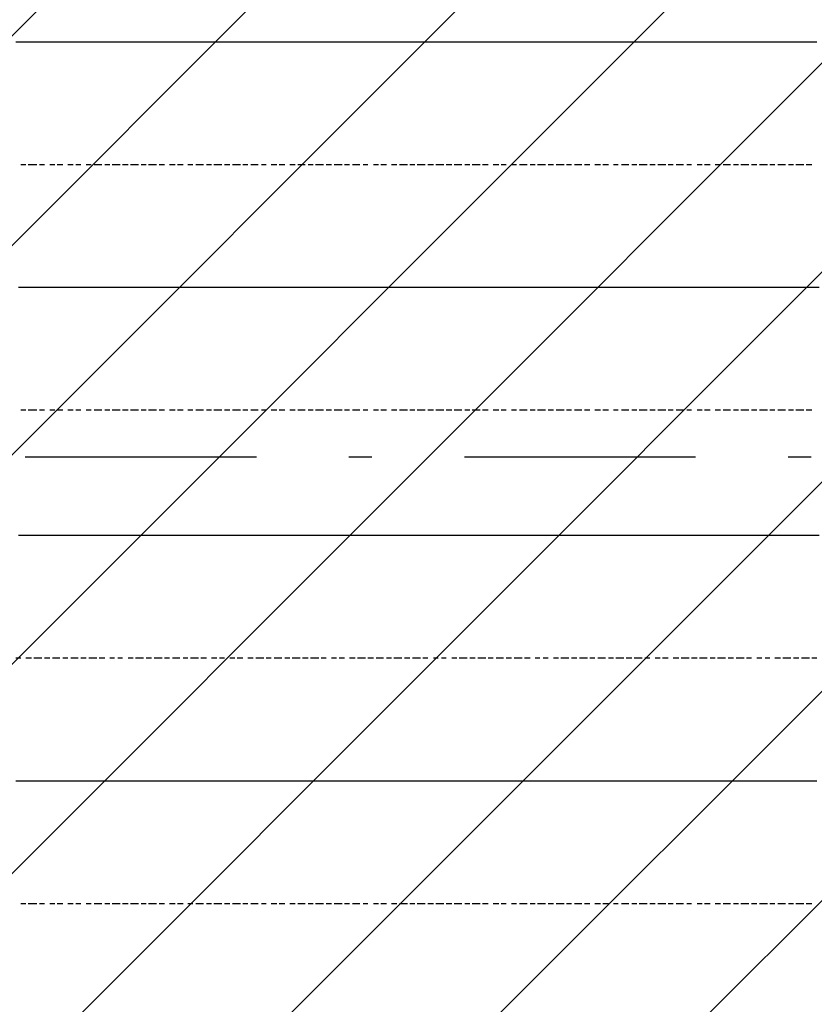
# Model space of a CAD drawing. Extents: x 997 to 109698, y 921 to 94021.
# Tile 562 of 656: x 14415 to 15704, y 55844 to 57440. Entities that reach past the tile are written whole.
import ezdxf

# ---------------------------------------------------------------- set-up
doc = ezdxf.new("R2010")
doc.units = 0
doc.header["$MEASUREMENT"] = 0
doc.layers.add('12', color=7, linetype='CONTINUOUS')
doc.layers.add('28', color=7, linetype='CONTINUOUS')

msp = doc.modelspace()

# ---------------------------------------------------------------- linework, layer by layer
at = {"layer": '12', "color": 5}
for p, q in [((14416.630503, 57403.563401), (14408.630503, 57403.563401)), ((14424.630503, 57403.563401), (14416.630503, 57403.563401)), ((14437.630503, 57403.563401), (14424.630503, 57403.563401)), ((14446.630503, 57403.563401), (14437.630503, 57403.563401)), ((14454.630503, 57403.563401), (14446.630503, 57403.563401)), ((14467.630503, 57403.563401), (14454.630503, 57403.563401)), ((14475.630503, 57403.563401), (14467.630503, 57403.563401)), ((14484.630503, 57403.563401), (14475.630503, 57403.563401)), ((14497.630503, 57403.563401), (14484.630503, 57403.563401)), ((14505.630503, 57403.563401), (14497.630503, 57403.563401)), ((14513.630503, 57403.563401), (14505.630503, 57403.563401)), ((14526.630503, 57403.563401), (14513.630503, 57403.563401)), ((14535.630503, 57403.563401), (14526.630503, 57403.563401)), ((14547.630503, 57403.563401), (14535.630503, 57403.563401)), ((14556.630503, 57403.563401), (14547.630503, 57403.563401)), ((14564.630503, 57403.563401), (14556.630503, 57403.563401)), ((14577.630503, 57403.563401), (14564.630503, 57403.563401)), ((14586.630503, 57403.563401), (14577.630503, 57403.563401)), ((14594.630503, 57403.563401), (14586.630503, 57403.563401)), ((14607.630503, 57403.563401), (14594.630503, 57403.563401)), ((14615.630503, 57403.563401), (14607.630503, 57403.563401)), ((14623.630503, 57403.563401), (14615.630503, 57403.563401)), ((14636.630503, 57403.563401), (14623.630503, 57403.563401)), ((14645.630503, 57403.563401), (14636.630503, 57403.563401)), ((14657.630503, 57403.563401), (14645.630503, 57403.563401)), ((14666.630503, 57403.563401), (14657.630503, 57403.563401)), ((14674.630503, 57403.563401), (14666.630503, 57403.563401)), ((14687.630503, 57403.563401), (14674.630503, 57403.563401)), ((14695.630503, 57403.563401), (14687.630503, 57403.563401)), ((14704.630503, 57403.563401), (14695.630503, 57403.563401)), ((14717.630503, 57403.563401), (14704.630503, 57403.563401)), ((14725.630503, 57403.563401), (14717.630503, 57403.563401)), ((14734.630503, 57403.563401), (14725.630503, 57403.563401)), ((14746.630503, 57403.563401), (14734.630503, 57403.563401)), ((14755.630503, 57403.563401), (14746.630503, 57403.563401)), ((14767.630503, 57403.563401), (14755.630503, 57403.563401)), ((14776.630503, 57403.563401), (14767.630503, 57403.563401)), ((14784.630503, 57403.563401), (14776.630503, 57403.563401)), ((14797.630503, 57403.563401), (14784.630503, 57403.563401)), ((14806.630503, 57403.563401), (14797.630503, 57403.563401)), ((14814.630503, 57403.563401), (14806.630503, 57403.563401)), ((14827.630503, 57403.563401), (14814.630503, 57403.563401)), ((14835.630503, 57403.563401), (14827.630503, 57403.563401)), ((14844.630503, 57403.563401), (14835.630503, 57403.563401)), ((14856.630503, 57403.563401), (14844.630503, 57403.563401)), ((14865.630503, 57403.563401), (14856.630503, 57403.563401)), ((14877.630503, 57403.563401), (14865.630503, 57403.563401)), ((14886.630503, 57403.563401), (14877.630503, 57403.563401)), ((14894.630503, 57403.563401), (14886.630503, 57403.563401)), ((14907.630503, 57403.563401), (14894.630503, 57403.563401)), ((14916.630503, 57403.563401), (14907.630503, 57403.563401)), ((14924.630503, 57403.563401), (14916.630503, 57403.563401)), ((14937.630503, 57403.563401), (14924.630503, 57403.563401)), ((14945.630503, 57403.563401), (14937.630503, 57403.563401)), ((14954.630503, 57403.563401), (14945.630503, 57403.563401)), ((14966.630503, 57403.563401), (14954.630503, 57403.563401)), ((14975.630503, 57403.563401), (14966.630503, 57403.563401)), ((14988.630503, 57403.563401), (14975.630503, 57403.563401)), ((14996.630503, 57403.563401), (14988.630503, 57403.563401)), ((15004.630503, 57403.563401), (14996.630503, 57403.563401)), ((15017.630503, 57403.563401), (15004.630503, 57403.563401)), ((15026.630503, 57403.563401), (15017.630503, 57403.563401)), ((15034.630503, 57403.563401), (15026.630503, 57403.563401)), ((15047.630503, 57403.563401), (15034.630503, 57403.563401)), ((15055.630503, 57403.563401), (15047.630503, 57403.563401)), ((15064.630503, 57403.563401), (15055.630503, 57403.563401)), ((15076.630503, 57403.563401), (15064.630503, 57403.563401)), ((15085.630503, 57403.563401), (15076.630503, 57403.563401)), ((15093.630503, 57403.563401), (15085.630503, 57403.563401)), ((15106.630503, 57403.563401), (15093.630503, 57403.563401)), ((15115.630503, 57403.563401), (15106.630503, 57403.563401)), ((15127.630503, 57403.563401), (15115.630503, 57403.563401)), ((15136.630503, 57403.563401), (15127.630503, 57403.563401)), ((15144.630503, 57403.563401), (15136.630503, 57403.563401)), ((15157.630503, 57403.563401), (15144.630503, 57403.563401)), ((15165.630503, 57403.563401), (15157.630503, 57403.563401)), ((15174.630503, 57403.563401), (15165.630503, 57403.563401)), ((15187.630503, 57403.563401), (15174.630503, 57403.563401)), ((15195.630503, 57403.563401), (15187.630503, 57403.563401)), ((15203.630503, 57403.563401), (15195.630503, 57403.563401)), ((15216.630503, 57403.563401), (15203.630503, 57403.563401)), ((15225.630503, 57403.563401), (15216.630503, 57403.563401)), ((15237.630503, 57403.563401), (15225.630503, 57403.563401)), ((15246.630503, 57403.563401), (15237.630503, 57403.563401)), ((15254.630503, 57403.563401), (15246.630503, 57403.563401)), ((15267.630503, 57403.563401), (15254.630503, 57403.563401)), ((15275.630503, 57403.563401), (15267.630503, 57403.563401)), ((15284.630503, 57403.563401), (15275.630503, 57403.563401)), ((15297.630503, 57403.563401), (15284.630503, 57403.563401)), ((15305.630503, 57403.563401), (15297.630503, 57403.563401)), ((15314.630503, 57403.563401), (15305.630503, 57403.563401)), ((15326.630503, 57403.563401), (15314.630503, 57403.563401)), ((15335.630503, 57403.563401), (15326.630503, 57403.563401)), ((15347.630503, 57403.563401), (15335.630503, 57403.563401)), ((15356.630503, 57403.563401), (15347.630503, 57403.563401)), ((15364.630503, 57403.563401), (15356.630503, 57403.563401)), ((15377.630503, 57403.563401), (15364.630503, 57403.563401)), ((15385.630503, 57403.563401), (15377.630503, 57403.563401)), ((15394.630503, 57403.563401), (15385.630503, 57403.563401)), ((15407.630503, 57403.563401), (15394.630503, 57403.563401)), ((15415.630503, 57403.563401), (15407.630503, 57403.563401)), ((15424.630503, 57403.563401), (15415.630503, 57403.563401)), ((15436.630503, 57403.563401), (15424.630503, 57403.563401)), ((15445.630503, 57403.563401), (15436.630503, 57403.563401)), ((15457.630503, 57403.563401), (15445.630503, 57403.563401)), ((15466.630503, 57403.563401), (15457.630503, 57403.563401)), ((15474.630503, 57403.563401), (15466.630503, 57403.563401)), ((15487.630503, 57403.563401), (15474.630503, 57403.563401)), ((15496.630503, 57403.563401), (15487.630503, 57403.563401)), ((15504.630503, 57403.563401), (15496.630503, 57403.563401)), ((15517.630503, 57403.563401), (15504.630503, 57403.563401)), ((15525.630503, 57403.563401), (15517.630503, 57403.563401)), ((15534.630503, 57403.563401), (15525.630503, 57403.563401)), ((15546.630503, 57403.563401), (15534.630503, 57403.563401)), ((15555.630503, 57403.563401), (15546.630503, 57403.563401)), ((15567.630503, 57403.563401), (15555.630503, 57403.563401)), ((15576.630503, 57403.563401), (15567.630503, 57403.563401)), ((15584.630503, 57403.563401), (15576.630503, 57403.563401)), ((15597.630503, 57403.563401), (15584.630503, 57403.563401)), ((15606.630503, 57403.563401), (15597.630503, 57403.563401)), ((15614.630503, 57403.563401), (15606.630503, 57403.563401)), ((15627.630503, 57403.563401), (15614.630503, 57403.563401)), ((15635.630503, 57403.563401), (15627.630503, 57403.563401)), ((15644.630503, 57403.563401), (15635.630503, 57403.563401)), ((15656.630503, 57403.563401), (15644.630503, 57403.563401)), ((15665.630503, 57403.563401), (15656.630503, 57403.563401)), ((15673.630503, 57403.563401), (15665.630503, 57403.563401)), ((15686.630503, 57403.563401), (15673.630503, 57403.563401)), ((15695.630503, 57403.563401), (15686.630503, 57403.563401)), ((15707.630503, 57403.563401), (15695.630503, 57403.563401)), ((14420.630503, 57005.563401), (14412.630503, 57005.563401)), ((14428.630503, 57005.563401), (14420.630503, 57005.563401)), ((14442.630503, 57005.563401), (14428.630503, 57005.563401)), ((14450.630503, 57005.563401), (14442.630503, 57005.563401)), ((14463.630503, 57005.563401), (14450.630503, 57005.563401)), ((14471.630503, 57005.563401), (14463.630503, 57005.563401)), ((14479.630503, 57005.563401), (14471.630503, 57005.563401)), ((14492.630503, 57005.563401), (14479.630503, 57005.563401)), ((14501.630503, 57005.563401), (14492.630503, 57005.563401)), ((14509.630503, 57005.563401), (14501.630503, 57005.563401)), ((14522.630503, 57005.563401), (14509.630503, 57005.563401)), ((14530.630503, 57005.563401), (14522.630503, 57005.563401)), ((14539.630503, 57005.563401), (14530.630503, 57005.563401)), ((14552.630503, 57005.563401), (14539.630503, 57005.563401)), ((14560.630503, 57005.563401), (14552.630503, 57005.563401)), ((14568.630503, 57005.563401), (14560.630503, 57005.563401)), ((14581.630503, 57005.563401), (14568.630503, 57005.563401)), ((14590.630503, 57005.563401), (14581.630503, 57005.563401)), ((14602.630503, 57005.563401), (14590.630503, 57005.563401)), ((14611.630503, 57005.563401), (14602.630503, 57005.563401)), ((14619.630503, 57005.563401), (14611.630503, 57005.563401)), ((14632.630503, 57005.563401), (14619.630503, 57005.563401)), ((14640.630503, 57005.563401), (14632.630503, 57005.563401)), ((14649.630503, 57005.563401), (14640.630503, 57005.563401)), ((14662.630503, 57005.563401), (14649.630503, 57005.563401)), ((14670.630503, 57005.563401), (14662.630503, 57005.563401)), ((14679.630503, 57005.563401), (14670.630503, 57005.563401)), ((14691.630503, 57005.563401), (14679.630503, 57005.563401)), ((14700.630503, 57005.563401), (14691.630503, 57005.563401)), ((14712.630503, 57005.563401), (14700.630503, 57005.563401)), ((14721.630503, 57005.563401), (14712.630503, 57005.563401)), ((14729.630503, 57005.563401), (14721.630503, 57005.563401)), ((14742.630503, 57005.563401), (14729.630503, 57005.563401)), ((14750.630503, 57005.563401), (14742.630503, 57005.563401)), ((14759.630503, 57005.563401), (14750.630503, 57005.563401)), ((14772.630503, 57005.563401), (14759.630503, 57005.563401)), ((14780.630503, 57005.563401), (14772.630503, 57005.563401)), ((14789.630503, 57005.563401), (14780.630503, 57005.563401)), ((14801.630503, 57005.563401), (14789.630503, 57005.563401)), ((14810.630503, 57005.563401), (14801.630503, 57005.563401)), ((14822.630503, 57005.563401), (14810.630503, 57005.563401)), ((14831.630503, 57005.563401), (14822.630503, 57005.563401)), ((14839.630503, 57005.563401), (14831.630503, 57005.563401)), ((14852.630503, 57005.563401), (14839.630503, 57005.563401)), ((14861.630503, 57005.563401), (14852.630503, 57005.563401)), ((14869.630503, 57005.563401), (14861.630503, 57005.563401)), ((14882.630503, 57005.563401), (14869.630503, 57005.563401)), ((14890.630503, 57005.563401), (14882.630503, 57005.563401)), ((14899.630503, 57005.563401), (14890.630503, 57005.563401)), ((14911.630503, 57005.563401), (14899.630503, 57005.563401)), ((14920.630503, 57005.563401), (14911.630503, 57005.563401)), ((14932.630503, 57005.563401), (14920.630503, 57005.563401)), ((14941.630503, 57005.563401), (14932.630503, 57005.563401)), ((14949.630503, 57005.563401), (14941.630503, 57005.563401)), ((14962.630503, 57005.563401), (14949.630503, 57005.563401)), ((14971.630503, 57005.563401), (14962.630503, 57005.563401)), ((14979.630503, 57005.563401), (14971.630503, 57005.563401)), ((14992.630503, 57005.563401), (14979.630503, 57005.563401)), ((15000.630503, 57005.563401), (14992.630503, 57005.563401)), ((15009.630503, 57005.563401), (15000.630503, 57005.563401)), ((15021.630503, 57005.563401), (15009.630503, 57005.563401)), ((15030.630503, 57005.563401), (15021.630503, 57005.563401)), ((15043.630503, 57005.563401), (15030.630503, 57005.563401)), ((15051.630503, 57005.563401), (15043.630503, 57005.563401)), ((15059.630503, 57005.563401), (15051.630503, 57005.563401)), ((15072.630503, 57005.563401), (15059.630503, 57005.563401)), ((15081.630503, 57005.563401), (15072.630503, 57005.563401)), ((15089.630503, 57005.563401), (15081.630503, 57005.563401)), ((15102.630503, 57005.563401), (15089.630503, 57005.563401)), ((15110.630503, 57005.563401), (15102.630503, 57005.563401)), ((15119.630503, 57005.563401), (15110.630503, 57005.563401)), ((15131.630503, 57005.563401), (15119.630503, 57005.563401)), ((15140.630503, 57005.563401), (15131.630503, 57005.563401)), ((15148.630503, 57005.563401), (15140.630503, 57005.563401)), ((15161.630503, 57005.563401), (15148.630503, 57005.563401)), ((15170.630503, 57005.563401), (15161.630503, 57005.563401)), ((15182.630503, 57005.563401), (15170.630503, 57005.563401)), ((15191.630503, 57005.563401), (15182.630503, 57005.563401)), ((15199.630503, 57005.563401), (15191.630503, 57005.563401)), ((15212.630503, 57005.563401), (15199.630503, 57005.563401)), ((15220.630503, 57005.563401), (15212.630503, 57005.563401)), ((15229.630503, 57005.563401), (15220.630503, 57005.563401)), ((15242.630503, 57005.563401), (15229.630503, 57005.563401)), ((15250.630503, 57005.563401), (15242.630503, 57005.563401)), ((15258.630503, 57005.563401), (15250.630503, 57005.563401)), ((15271.630503, 57005.563401), (15258.630503, 57005.563401)), ((15280.630503, 57005.563401), (15271.630503, 57005.563401)), ((15292.630503, 57005.563401), (15280.630503, 57005.563401)), ((15301.630503, 57005.563401), (15292.630503, 57005.563401)), ((15309.630503, 57005.563401), (15301.630503, 57005.563401)), ((15322.630503, 57005.563401), (15309.630503, 57005.563401)), ((15330.630503, 57005.563401), (15322.630503, 57005.563401)), ((15339.630503, 57005.563401), (15330.630503, 57005.563401)), ((15352.630503, 57005.563401), (15339.630503, 57005.563401)), ((15360.630503, 57005.563401), (15352.630503, 57005.563401)), ((15369.630503, 57005.563401), (15360.630503, 57005.563401)), ((15381.630503, 57005.563401), (15369.630503, 57005.563401)), ((15390.630503, 57005.563401), (15381.630503, 57005.563401)), ((15402.630503, 57005.563401), (15390.630503, 57005.563401)), ((15411.630503, 57005.563401), (15402.630503, 57005.563401)), ((15419.630503, 57005.563401), (15411.630503, 57005.563401)), ((15432.630503, 57005.563401), (15419.630503, 57005.563401)), ((15440.630503, 57005.563401), (15432.630503, 57005.563401)), ((15449.630503, 57005.563401), (15440.630503, 57005.563401)), ((15462.630503, 57005.563401), (15449.630503, 57005.563401)), ((15470.630503, 57005.563401), (15462.630503, 57005.563401)), ((15479.630503, 57005.563401), (15470.630503, 57005.563401)), ((15491.630503, 57005.563401), (15479.630503, 57005.563401)), ((15500.630503, 57005.563401), (15491.630503, 57005.563401)), ((15513.630503, 57005.563401), (15500.630503, 57005.563401)), ((15521.630503, 57005.563401), (15513.630503, 57005.563401)), ((15529.630503, 57005.563401), (15521.630503, 57005.563401)), ((15542.630503, 57005.563401), (15529.630503, 57005.563401)), ((15551.630503, 57005.563401), (15542.630503, 57005.563401)), ((15559.630503, 57005.563401), (15551.630503, 57005.563401)), ((15572.630503, 57005.563401), (15559.630503, 57005.563401)), ((15580.630503, 57005.563401), (15572.630503, 57005.563401)), ((15589.630503, 57005.563401), (15580.630503, 57005.563401)), ((15601.630503, 57005.563401), (15589.630503, 57005.563401)), ((15610.630503, 57005.563401), (15601.630503, 57005.563401)), ((15623.630503, 57005.563401), (15610.630503, 57005.563401)), ((15631.630503, 57005.563401), (15623.630503, 57005.563401)), ((15639.630503, 57005.563401), (15631.630503, 57005.563401)), ((15652.630503, 57005.563401), (15639.630503, 57005.563401)), ((15661.630503, 57005.563401), (15652.630503, 57005.563401)), ((15669.630503, 57005.563401), (15661.630503, 57005.563401)), ((15682.630503, 57005.563401), (15669.630503, 57005.563401)), ((15690.630503, 57005.563401), (15682.630503, 57005.563401)), ((15699.630503, 57005.563401), (15690.630503, 57005.563401)), ((15711.630503, 57005.563401), (15699.630503, 57005.563401)), ((14420.630503, 56603.563401), (14412.630503, 56603.563401)), ((14428.630503, 56603.563401), (14420.630503, 56603.563401)), ((14442.630503, 56603.563401), (14428.630503, 56603.563401)), ((14450.630503, 56603.563401), (14442.630503, 56603.563401)), ((14463.630503, 56603.563401), (14450.630503, 56603.563401)), ((14471.630503, 56603.563401), (14463.630503, 56603.563401)), ((14479.630503, 56603.563401), (14471.630503, 56603.563401)), ((14492.630503, 56603.563401), (14479.630503, 56603.563401)), ((14501.630503, 56603.563401), (14492.630503, 56603.563401)), ((14509.630503, 56603.563401), (14501.630503, 56603.563401)), ((14522.630503, 56603.563401), (14509.630503, 56603.563401)), ((14530.630503, 56603.563401), (14522.630503, 56603.563401)), ((14539.630503, 56603.563401), (14530.630503, 56603.563401)), ((14552.630503, 56603.563401), (14539.630503, 56603.563401)), ((14560.630503, 56603.563401), (14552.630503, 56603.563401)), ((14568.630503, 56603.563401), (14560.630503, 56603.563401)), ((14581.630503, 56603.563401), (14568.630503, 56603.563401)), ((14590.630503, 56603.563401), (14581.630503, 56603.563401)), ((14602.630503, 56603.563401), (14590.630503, 56603.563401)), ((14611.630503, 56603.563401), (14602.630503, 56603.563401)), ((14619.630503, 56603.563401), (14611.630503, 56603.563401)), ((14632.630503, 56603.563401), (14619.630503, 56603.563401)), ((14640.630503, 56603.563401), (14632.630503, 56603.563401)), ((14649.630503, 56603.563401), (14640.630503, 56603.563401)), ((14662.630503, 56603.563401), (14649.630503, 56603.563401)), ((14670.630503, 56603.563401), (14662.630503, 56603.563401)), ((14679.630503, 56603.563401), (14670.630503, 56603.563401)), ((14691.630503, 56603.563401), (14679.630503, 56603.563401)), ((14700.630503, 56603.563401), (14691.630503, 56603.563401)), ((14712.630503, 56603.563401), (14700.630503, 56603.563401)), ((14721.630503, 56603.563401), (14712.630503, 56603.563401)), ((14729.630503, 56603.563401), (14721.630503, 56603.563401)), ((14742.630503, 56603.563401), (14729.630503, 56603.563401)), ((14750.630503, 56603.563401), (14742.630503, 56603.563401)), ((14759.630503, 56603.563401), (14750.630503, 56603.563401)), ((14772.630503, 56603.563401), (14759.630503, 56603.563401)), ((14780.630503, 56603.563401), (14772.630503, 56603.563401)), ((14789.630503, 56603.563401), (14780.630503, 56603.563401)), ((14801.630503, 56603.563401), (14789.630503, 56603.563401)), ((14810.630503, 56603.563401), (14801.630503, 56603.563401)), ((14822.630503, 56603.563401), (14810.630503, 56603.563401)), ((14831.630503, 56603.563401), (14822.630503, 56603.563401)), ((14839.630503, 56603.563401), (14831.630503, 56603.563401)), ((14852.630503, 56603.563401), (14839.630503, 56603.563401)), ((14861.630503, 56603.563401), (14852.630503, 56603.563401)), ((14869.630503, 56603.563401), (14861.630503, 56603.563401)), ((14882.630503, 56603.563401), (14869.630503, 56603.563401)), ((14890.630503, 56603.563401), (14882.630503, 56603.563401)), ((14899.630503, 56603.563401), (14890.630503, 56603.563401)), ((14911.630503, 56603.563401), (14899.630503, 56603.563401)), ((14920.630503, 56603.563401), (14911.630503, 56603.563401)), ((14932.630503, 56603.563401), (14920.630503, 56603.563401)), ((14941.630503, 56603.563401), (14932.630503, 56603.563401)), ((14949.630503, 56603.563401), (14941.630503, 56603.563401)), ((14962.630503, 56603.563401), (14949.630503, 56603.563401)), ((14971.630503, 56603.563401), (14962.630503, 56603.563401)), ((14979.630503, 56603.563401), (14971.630503, 56603.563401)), ((14992.630503, 56603.563401), (14979.630503, 56603.563401)), ((15000.630503, 56603.563401), (14992.630503, 56603.563401)), ((15009.630503, 56603.563401), (15000.630503, 56603.563401)), ((15021.630503, 56603.563401), (15009.630503, 56603.563401)), ((15030.630503, 56603.563401), (15021.630503, 56603.563401)), ((15043.630503, 56603.563401), (15030.630503, 56603.563401)), ((15051.630503, 56603.563401), (15043.630503, 56603.563401)), ((15059.630503, 56603.563401), (15051.630503, 56603.563401)), ((15072.630503, 56603.563401), (15059.630503, 56603.563401)), ((15081.630503, 56603.563401), (15072.630503, 56603.563401)), ((15089.630503, 56603.563401), (15081.630503, 56603.563401)), ((15102.630503, 56603.563401), (15089.630503, 56603.563401)), ((15110.630503, 56603.563401), (15102.630503, 56603.563401)), ((15119.630503, 56603.563401), (15110.630503, 56603.563401)), ((15131.630503, 56603.563401), (15119.630503, 56603.563401)), ((15140.630503, 56603.563401), (15131.630503, 56603.563401)), ((15148.630503, 56603.563401), (15140.630503, 56603.563401)), ((15161.630503, 56603.563401), (15148.630503, 56603.563401)), ((15170.630503, 56603.563401), (15161.630503, 56603.563401)), ((15182.630503, 56603.563401), (15170.630503, 56603.563401)), ((15191.630503, 56603.563401), (15182.630503, 56603.563401)), ((15199.630503, 56603.563401), (15191.630503, 56603.563401)), ((15212.630503, 56603.563401), (15199.630503, 56603.563401)), ((15220.630503, 56603.563401), (15212.630503, 56603.563401)), ((15229.630503, 56603.563401), (15220.630503, 56603.563401)), ((15242.630503, 56603.563401), (15229.630503, 56603.563401)), ((15250.630503, 56603.563401), (15242.630503, 56603.563401)), ((15258.630503, 56603.563401), (15250.630503, 56603.563401)), ((15271.630503, 56603.563401), (15258.630503, 56603.563401)), ((15280.630503, 56603.563401), (15271.630503, 56603.563401)), ((15292.630503, 56603.563401), (15280.630503, 56603.563401)), ((15301.630503, 56603.563401), (15292.630503, 56603.563401)), ((15309.630503, 56603.563401), (15301.630503, 56603.563401)), ((15322.630503, 56603.563401), (15309.630503, 56603.563401)), ((15330.630503, 56603.563401), (15322.630503, 56603.563401)), ((15339.630503, 56603.563401), (15330.630503, 56603.563401)), ((15352.630503, 56603.563401), (15339.630503, 56603.563401)), ((15360.630503, 56603.563401), (15352.630503, 56603.563401)), ((15369.630503, 56603.563401), (15360.630503, 56603.563401)), ((15381.630503, 56603.563401), (15369.630503, 56603.563401)), ((15390.630503, 56603.563401), (15381.630503, 56603.563401)), ((15402.630503, 56603.563401), (15390.630503, 56603.563401)), ((15411.630503, 56603.563401), (15402.630503, 56603.563401)), ((15419.630503, 56603.563401), (15411.630503, 56603.563401)), ((15432.630503, 56603.563401), (15419.630503, 56603.563401)), ((15440.630503, 56603.563401), (15432.630503, 56603.563401)), ((15449.630503, 56603.563401), (15440.630503, 56603.563401)), ((15462.630503, 56603.563401), (15449.630503, 56603.563401)), ((15470.630503, 56603.563401), (15462.630503, 56603.563401)), ((15479.630503, 56603.563401), (15470.630503, 56603.563401)), ((15491.630503, 56603.563401), (15479.630503, 56603.563401)), ((15500.630503, 56603.563401), (15491.630503, 56603.563401)), ((15513.630503, 56603.563401), (15500.630503, 56603.563401)), ((15521.630503, 56603.563401), (15513.630503, 56603.563401)), ((15529.630503, 56603.563401), (15521.630503, 56603.563401)), ((15542.630503, 56603.563401), (15529.630503, 56603.563401)), ((15551.630503, 56603.563401), (15542.630503, 56603.563401)), ((15559.630503, 56603.563401), (15551.630503, 56603.563401)), ((15572.630503, 56603.563401), (15559.630503, 56603.563401)), ((15580.630503, 56603.563401), (15572.630503, 56603.563401)), ((15589.630503, 56603.563401), (15580.630503, 56603.563401)), ((15601.630503, 56603.563401), (15589.630503, 56603.563401)), ((15610.630503, 56603.563401), (15601.630503, 56603.563401)), ((15623.630503, 56603.563401), (15610.630503, 56603.563401)), ((15631.630503, 56603.563401), (15623.630503, 56603.563401)), ((15639.630503, 56603.563401), (15631.630503, 56603.563401)), ((15652.630503, 56603.563401), (15639.630503, 56603.563401)), ((15661.630503, 56603.563401), (15652.630503, 56603.563401)), ((15669.630503, 56603.563401), (15661.630503, 56603.563401)), ((15682.630503, 56603.563401), (15669.630503, 56603.563401)), ((15690.630503, 56603.563401), (15682.630503, 56603.563401)), ((15699.630503, 56603.563401), (15690.630503, 56603.563401)), ((15711.630503, 56603.563401), (15699.630503, 56603.563401)), ((14416.630503, 56205.563401), (14408.630503, 56205.563401)), ((14424.630503, 56205.563401), (14416.630503, 56205.563401)), ((14437.630503, 56205.563401), (14424.630503, 56205.563401)), ((14446.630503, 56205.563401), (14437.630503, 56205.563401)), ((14454.630503, 56205.563401), (14446.630503, 56205.563401)), ((14467.630503, 56205.563401), (14454.630503, 56205.563401)), ((14475.630503, 56205.563401), (14467.630503, 56205.563401)), ((14484.630503, 56205.563401), (14475.630503, 56205.563401)), ((14497.630503, 56205.563401), (14484.630503, 56205.563401)), ((14505.630503, 56205.563401), (14497.630503, 56205.563401)), ((14513.630503, 56205.563401), (14505.630503, 56205.563401)), ((14526.630503, 56205.563401), (14513.630503, 56205.563401)), ((14535.630503, 56205.563401), (14526.630503, 56205.563401)), ((14547.630503, 56205.563401), (14535.630503, 56205.563401)), ((14556.630503, 56205.563401), (14547.630503, 56205.563401)), ((14564.630503, 56205.563401), (14556.630503, 56205.563401)), ((14577.630503, 56205.563401), (14564.630503, 56205.563401)), ((14586.630503, 56205.563401), (14577.630503, 56205.563401)), ((14594.630503, 56205.563401), (14586.630503, 56205.563401)), ((14607.630503, 56205.563401), (14594.630503, 56205.563401)), ((14615.630503, 56205.563401), (14607.630503, 56205.563401)), ((14623.630503, 56205.563401), (14615.630503, 56205.563401)), ((14636.630503, 56205.563401), (14623.630503, 56205.563401)), ((14645.630503, 56205.563401), (14636.630503, 56205.563401)), ((14657.630503, 56205.563401), (14645.630503, 56205.563401)), ((14666.630503, 56205.563401), (14657.630503, 56205.563401)), ((14674.630503, 56205.563401), (14666.630503, 56205.563401)), ((14687.630503, 56205.563401), (14674.630503, 56205.563401)), ((14695.630503, 56205.563401), (14687.630503, 56205.563401)), ((14704.630503, 56205.563401), (14695.630503, 56205.563401)), ((14717.630503, 56205.563401), (14704.630503, 56205.563401)), ((14725.630503, 56205.563401), (14717.630503, 56205.563401)), ((14734.630503, 56205.563401), (14725.630503, 56205.563401)), ((14746.630503, 56205.563401), (14734.630503, 56205.563401)), ((14755.630503, 56205.563401), (14746.630503, 56205.563401)), ((14767.630503, 56205.563401), (14755.630503, 56205.563401)), ((14776.630503, 56205.563401), (14767.630503, 56205.563401)), ((14784.630503, 56205.563401), (14776.630503, 56205.563401)), ((14797.630503, 56205.563401), (14784.630503, 56205.563401)), ((14806.630503, 56205.563401), (14797.630503, 56205.563401)), ((14814.630503, 56205.563401), (14806.630503, 56205.563401)), ((14827.630503, 56205.563401), (14814.630503, 56205.563401)), ((14835.630503, 56205.563401), (14827.630503, 56205.563401)), ((14844.630503, 56205.563401), (14835.630503, 56205.563401)), ((14856.630503, 56205.563401), (14844.630503, 56205.563401)), ((14865.630503, 56205.563401), (14856.630503, 56205.563401)), ((14877.630503, 56205.563401), (14865.630503, 56205.563401)), ((14886.630503, 56205.563401), (14877.630503, 56205.563401)), ((14894.630503, 56205.563401), (14886.630503, 56205.563401)), ((14907.630503, 56205.563401), (14894.630503, 56205.563401)), ((14916.630503, 56205.563401), (14907.630503, 56205.563401)), ((14924.630503, 56205.563401), (14916.630503, 56205.563401)), ((14937.630503, 56205.563401), (14924.630503, 56205.563401)), ((14945.630503, 56205.563401), (14937.630503, 56205.563401)), ((14954.630503, 56205.563401), (14945.630503, 56205.563401)), ((14966.630503, 56205.563401), (14954.630503, 56205.563401)), ((14975.630503, 56205.563401), (14966.630503, 56205.563401)), ((14988.630503, 56205.563401), (14975.630503, 56205.563401)), ((14996.630503, 56205.563401), (14988.630503, 56205.563401)), ((15004.630503, 56205.563401), (14996.630503, 56205.563401)), ((15017.630503, 56205.563401), (15004.630503, 56205.563401)), ((15026.630503, 56205.563401), (15017.630503, 56205.563401)), ((15034.630503, 56205.563401), (15026.630503, 56205.563401)), ((15047.630503, 56205.563401), (15034.630503, 56205.563401)), ((15055.630503, 56205.563401), (15047.630503, 56205.563401)), ((15064.630503, 56205.563401), (15055.630503, 56205.563401)), ((15076.630503, 56205.563401), (15064.630503, 56205.563401)), ((15085.630503, 56205.563401), (15076.630503, 56205.563401)), ((15093.630503, 56205.563401), (15085.630503, 56205.563401)), ((15106.630503, 56205.563401), (15093.630503, 56205.563401)), ((15115.630503, 56205.563401), (15106.630503, 56205.563401)), ((15127.630503, 56205.563401), (15115.630503, 56205.563401)), ((15136.630503, 56205.563401), (15127.630503, 56205.563401)), ((15144.630503, 56205.563401), (15136.630503, 56205.563401)), ((15157.630503, 56205.563401), (15144.630503, 56205.563401)), ((15165.630503, 56205.563401), (15157.630503, 56205.563401)), ((15174.630503, 56205.563401), (15165.630503, 56205.563401)), ((15187.630503, 56205.563401), (15174.630503, 56205.563401)), ((15195.630503, 56205.563401), (15187.630503, 56205.563401)), ((15203.630503, 56205.563401), (15195.630503, 56205.563401)), ((15216.630503, 56205.563401), (15203.630503, 56205.563401)), ((15225.630503, 56205.563401), (15216.630503, 56205.563401)), ((15237.630503, 56205.563401), (15225.630503, 56205.563401)), ((15246.630503, 56205.563401), (15237.630503, 56205.563401)), ((15254.630503, 56205.563401), (15246.630503, 56205.563401)), ((15267.630503, 56205.563401), (15254.630503, 56205.563401)), ((15275.630503, 56205.563401), (15267.630503, 56205.563401)), ((15284.630503, 56205.563401), (15275.630503, 56205.563401)), ((15297.630503, 56205.563401), (15284.630503, 56205.563401)), ((15305.630503, 56205.563401), (15297.630503, 56205.563401)), ((15314.630503, 56205.563401), (15305.630503, 56205.563401)), ((15326.630503, 56205.563401), (15314.630503, 56205.563401)), ((15335.630503, 56205.563401), (15326.630503, 56205.563401)), ((15347.630503, 56205.563401), (15335.630503, 56205.563401)), ((15356.630503, 56205.563401), (15347.630503, 56205.563401)), ((15364.630503, 56205.563401), (15356.630503, 56205.563401)), ((15377.630503, 56205.563401), (15364.630503, 56205.563401)), ((15385.630503, 56205.563401), (15377.630503, 56205.563401)), ((15394.630503, 56205.563401), (15385.630503, 56205.563401)), ((15407.630503, 56205.563401), (15394.630503, 56205.563401)), ((15415.630503, 56205.563401), (15407.630503, 56205.563401)), ((15424.630503, 56205.563401), (15415.630503, 56205.563401)), ((15436.630503, 56205.563401), (15424.630503, 56205.563401)), ((15445.630503, 56205.563401), (15436.630503, 56205.563401)), ((15457.630503, 56205.563401), (15445.630503, 56205.563401)), ((15466.630503, 56205.563401), (15457.630503, 56205.563401)), ((15474.630503, 56205.563401), (15466.630503, 56205.563401)), ((15487.630503, 56205.563401), (15474.630503, 56205.563401)), ((15496.630503, 56205.563401), (15487.630503, 56205.563401)), ((15504.630503, 56205.563401), (15496.630503, 56205.563401)), ((15517.630503, 56205.563401), (15504.630503, 56205.563401)), ((15525.630503, 56205.563401), (15517.630503, 56205.563401)), ((15534.630503, 56205.563401), (15525.630503, 56205.563401)), ((15546.630503, 56205.563401), (15534.630503, 56205.563401)), ((15555.630503, 56205.563401), (15546.630503, 56205.563401)), ((15567.630503, 56205.563401), (15555.630503, 56205.563401)), ((15576.630503, 56205.563401), (15567.630503, 56205.563401)), ((15584.630503, 56205.563401), (15576.630503, 56205.563401)), ((15597.630503, 56205.563401), (15584.630503, 56205.563401)), ((15606.630503, 56205.563401), (15597.630503, 56205.563401)), ((15614.630503, 56205.563401), (15606.630503, 56205.563401)), ((15627.630503, 56205.563401), (15614.630503, 56205.563401)), ((15635.630503, 56205.563401), (15627.630503, 56205.563401)), ((15644.630503, 56205.563401), (15635.630503, 56205.563401)), ((15656.630503, 56205.563401), (15644.630503, 56205.563401)), ((15665.630503, 56205.563401), (15656.630503, 56205.563401)), ((15673.630503, 56205.563401), (15665.630503, 56205.563401)), ((15686.630503, 56205.563401), (15673.630503, 56205.563401)), ((15695.630503, 56205.563401), (15686.630503, 56205.563401)), ((15707.630503, 56205.563401), (15695.630503, 56205.563401))]:
    msp.add_line(p, q, dxfattribs=at)
at = {"layer": '12', "color": 1}
for p, q in [((14424.630503, 57204.563401), (14416.630503, 57204.563401)), ((14442.630503, 57204.563401), (14428.630503, 57204.563401)), ((14454.630503, 57204.563401), (14446.630503, 57204.563401)), ((14471.630503, 57204.563401), (14463.630503, 57204.563401)), ((14484.630503, 57204.563401), (14475.630503, 57204.563401)), ((14501.630503, 57204.563401), (14492.630503, 57204.563401)), ((14513.630503, 57204.563401), (14505.630503, 57204.563401)), ((14530.630503, 57204.563401), (14522.630503, 57204.563401)), ((14547.630503, 57204.563401), (14535.630503, 57204.563401)), ((14560.630503, 57204.563401), (14552.630503, 57204.563401)), ((14577.630503, 57204.563401), (14564.630503, 57204.563401)), ((14590.630503, 57204.563401), (14581.630503, 57204.563401)), ((14607.630503, 57204.563401), (14594.630503, 57204.563401)), ((14619.630503, 57204.563401), (14611.630503, 57204.563401)), ((14636.630503, 57204.563401), (14623.630503, 57204.563401)), ((14649.630503, 57204.563401), (14640.630503, 57204.563401)), ((14666.630503, 57204.563401), (14657.630503, 57204.563401)), ((14679.630503, 57204.563401), (14670.630503, 57204.563401)), ((14695.630503, 57204.563401), (14687.630503, 57204.563401)), ((14712.630503, 57204.563401), (14700.630503, 57204.563401)), ((14725.630503, 57204.563401), (14717.630503, 57204.563401)), ((14742.630503, 57204.563401), (14729.630503, 57204.563401)), ((14755.630503, 57204.563401), (14746.630503, 57204.563401)), ((14772.630503, 57204.563401), (14759.630503, 57204.563401)), ((14784.630503, 57204.563401), (14776.630503, 57204.563401)), ((14801.630503, 57204.563401), (14789.630503, 57204.563401)), ((14814.630503, 57204.563401), (14806.630503, 57204.563401)), ((14831.630503, 57204.563401), (14822.630503, 57204.563401)), ((14844.630503, 57204.563401), (14835.630503, 57204.563401)), ((14861.630503, 57204.563401), (14852.630503, 57204.563401)), ((14877.630503, 57204.563401), (14865.630503, 57204.563401)), ((14890.630503, 57204.563401), (14882.630503, 57204.563401)), ((14907.630503, 57204.563401), (14894.630503, 57204.563401)), ((14920.630503, 57204.563401), (14911.630503, 57204.563401)), ((14937.630503, 57204.563401), (14924.630503, 57204.563401)), ((14949.630503, 57204.563401), (14941.630503, 57204.563401)), ((14966.630503, 57204.563401), (14954.630503, 57204.563401)), ((14979.630503, 57204.563401), (14971.630503, 57204.563401)), ((14996.630503, 57204.563401), (14988.630503, 57204.563401)), ((15009.630503, 57204.563401), (15000.630503, 57204.563401)), ((15026.630503, 57204.563401), (15017.630503, 57204.563401)), ((15043.630503, 57204.563401), (15030.630503, 57204.563401)), ((15055.630503, 57204.563401), (15047.630503, 57204.563401)), ((15072.630503, 57204.563401), (15059.630503, 57204.563401)), ((15085.630503, 57204.563401), (15076.630503, 57204.563401)), ((15102.630503, 57204.563401), (15089.630503, 57204.563401)), ((15115.630503, 57204.563401), (15106.630503, 57204.563401)), ((15131.630503, 57204.563401), (15119.630503, 57204.563401)), ((15144.630503, 57204.563401), (15136.630503, 57204.563401)), ((15161.630503, 57204.563401), (15148.630503, 57204.563401)), ((15174.630503, 57204.563401), (15165.630503, 57204.563401)), ((15191.630503, 57204.563401), (15182.630503, 57204.563401)), ((15203.630503, 57204.563401), (15195.630503, 57204.563401)), ((15220.630503, 57204.563401), (15212.630503, 57204.563401)), ((15237.630503, 57204.563401), (15225.630503, 57204.563401)), ((15250.630503, 57204.563401), (15242.630503, 57204.563401)), ((15267.630503, 57204.563401), (15254.630503, 57204.563401)), ((15280.630503, 57204.563401), (15271.630503, 57204.563401)), ((15297.630503, 57204.563401), (15284.630503, 57204.563401)), ((15309.630503, 57204.563401), (15301.630503, 57204.563401)), ((15326.630503, 57204.563401), (15314.630503, 57204.563401)), ((15339.630503, 57204.563401), (15330.630503, 57204.563401)), ((15356.630503, 57204.563401), (15347.630503, 57204.563401)), ((15369.630503, 57204.563401), (15360.630503, 57204.563401)), ((15385.630503, 57204.563401), (15377.630503, 57204.563401)), ((15402.630503, 57204.563401), (15390.630503, 57204.563401)), ((15415.630503, 57204.563401), (15407.630503, 57204.563401)), ((15432.630503, 57204.563401), (15419.630503, 57204.563401)), ((15445.630503, 57204.563401), (15436.630503, 57204.563401)), ((15462.630503, 57204.563401), (15449.630503, 57204.563401)), ((15474.630503, 57204.563401), (15466.630503, 57204.563401)), ((15491.630503, 57204.563401), (15479.630503, 57204.563401)), ((15504.630503, 57204.563401), (15496.630503, 57204.563401)), ((15521.630503, 57204.563401), (15513.630503, 57204.563401)), ((15534.630503, 57204.563401), (15525.630503, 57204.563401)), ((15551.630503, 57204.563401), (15542.630503, 57204.563401)), ((15567.630503, 57204.563401), (15555.630503, 57204.563401)), ((15580.630503, 57204.563401), (15572.630503, 57204.563401)), ((15597.630503, 57204.563401), (15584.630503, 57204.563401)), ((15610.630503, 57204.563401), (15601.630503, 57204.563401)), ((15627.630503, 57204.563401), (15614.630503, 57204.563401)), ((15639.630503, 57204.563401), (15631.630503, 57204.563401)), ((15656.630503, 57204.563401), (15644.630503, 57204.563401)), ((15669.630503, 57204.563401), (15661.630503, 57204.563401)), ((15686.630503, 57204.563401), (15673.630503, 57204.563401)), ((15699.630503, 57204.563401), (15690.630503, 57204.563401)), ((14424.630503, 56806.563401), (14416.630503, 56806.563401)), ((14442.630503, 56806.563401), (14428.630503, 56806.563401)), ((14454.630503, 56806.563401), (14446.630503, 56806.563401)), ((14471.630503, 56806.563401), (14463.630503, 56806.563401)), ((14484.630503, 56806.563401), (14475.630503, 56806.563401)), ((14501.630503, 56806.563401), (14492.630503, 56806.563401)), ((14513.630503, 56806.563401), (14505.630503, 56806.563401)), ((14530.630503, 56806.563401), (14522.630503, 56806.563401)), ((14547.630503, 56806.563401), (14535.630503, 56806.563401)), ((14560.630503, 56806.563401), (14552.630503, 56806.563401)), ((14577.630503, 56806.563401), (14564.630503, 56806.563401)), ((14590.630503, 56806.563401), (14581.630503, 56806.563401)), ((14607.630503, 56806.563401), (14594.630503, 56806.563401)), ((14619.630503, 56806.563401), (14611.630503, 56806.563401)), ((14636.630503, 56806.563401), (14623.630503, 56806.563401)), ((14649.630503, 56806.563401), (14640.630503, 56806.563401)), ((14666.630503, 56806.563401), (14657.630503, 56806.563401)), ((14679.630503, 56806.563401), (14670.630503, 56806.563401)), ((14695.630503, 56806.563401), (14687.630503, 56806.563401)), ((14712.630503, 56806.563401), (14700.630503, 56806.563401)), ((14725.630503, 56806.563401), (14717.630503, 56806.563401)), ((14742.630503, 56806.563401), (14729.630503, 56806.563401)), ((14755.630503, 56806.563401), (14746.630503, 56806.563401)), ((14772.630503, 56806.563401), (14759.630503, 56806.563401)), ((14784.630503, 56806.563401), (14776.630503, 56806.563401)), ((14801.630503, 56806.563401), (14789.630503, 56806.563401)), ((14814.630503, 56806.563401), (14806.630503, 56806.563401)), ((14831.630503, 56806.563401), (14822.630503, 56806.563401)), ((14844.630503, 56806.563401), (14835.630503, 56806.563401)), ((14861.630503, 56806.563401), (14852.630503, 56806.563401)), ((14877.630503, 56806.563401), (14865.630503, 56806.563401)), ((14890.630503, 56806.563401), (14882.630503, 56806.563401)), ((14907.630503, 56806.563401), (14894.630503, 56806.563401)), ((14920.630503, 56806.563401), (14911.630503, 56806.563401)), ((14937.630503, 56806.563401), (14924.630503, 56806.563401)), ((14949.630503, 56806.563401), (14941.630503, 56806.563401)), ((14966.630503, 56806.563401), (14954.630503, 56806.563401)), ((14979.630503, 56806.563401), (14971.630503, 56806.563401)), ((14996.630503, 56806.563401), (14988.630503, 56806.563401)), ((15009.630503, 56806.563401), (15000.630503, 56806.563401)), ((15026.630503, 56806.563401), (15017.630503, 56806.563401)), ((15043.630503, 56806.563401), (15030.630503, 56806.563401)), ((15055.630503, 56806.563401), (15047.630503, 56806.563401)), ((15072.630503, 56806.563401), (15059.630503, 56806.563401)), ((15085.630503, 56806.563401), (15076.630503, 56806.563401)), ((15102.630503, 56806.563401), (15089.630503, 56806.563401)), ((15115.630503, 56806.563401), (15106.630503, 56806.563401)), ((15131.630503, 56806.563401), (15119.630503, 56806.563401)), ((15144.630503, 56806.563401), (15136.630503, 56806.563401)), ((15161.630503, 56806.563401), (15148.630503, 56806.563401)), ((15174.630503, 56806.563401), (15165.630503, 56806.563401)), ((15191.630503, 56806.563401), (15182.630503, 56806.563401)), ((15203.630503, 56806.563401), (15195.630503, 56806.563401)), ((15220.630503, 56806.563401), (15212.630503, 56806.563401)), ((15237.630503, 56806.563401), (15225.630503, 56806.563401)), ((15250.630503, 56806.563401), (15242.630503, 56806.563401)), ((15267.630503, 56806.563401), (15254.630503, 56806.563401)), ((15280.630503, 56806.563401), (15271.630503, 56806.563401)), ((15297.630503, 56806.563401), (15284.630503, 56806.563401)), ((15309.630503, 56806.563401), (15301.630503, 56806.563401)), ((15326.630503, 56806.563401), (15314.630503, 56806.563401)), ((15339.630503, 56806.563401), (15330.630503, 56806.563401)), ((15356.630503, 56806.563401), (15347.630503, 56806.563401)), ((15369.630503, 56806.563401), (15360.630503, 56806.563401)), ((15385.630503, 56806.563401), (15377.630503, 56806.563401)), ((15402.630503, 56806.563401), (15390.630503, 56806.563401)), ((15415.630503, 56806.563401), (15407.630503, 56806.563401)), ((15432.630503, 56806.563401), (15419.630503, 56806.563401)), ((15445.630503, 56806.563401), (15436.630503, 56806.563401)), ((15462.630503, 56806.563401), (15449.630503, 56806.563401)), ((15474.630503, 56806.563401), (15466.630503, 56806.563401)), ((15491.630503, 56806.563401), (15479.630503, 56806.563401)), ((15504.630503, 56806.563401), (15496.630503, 56806.563401)), ((15521.630503, 56806.563401), (15513.630503, 56806.563401)), ((15534.630503, 56806.563401), (15525.630503, 56806.563401)), ((15551.630503, 56806.563401), (15542.630503, 56806.563401)), ((15567.630503, 56806.563401), (15555.630503, 56806.563401)), ((15580.630503, 56806.563401), (15572.630503, 56806.563401)), ((15597.630503, 56806.563401), (15584.630503, 56806.563401)), ((15610.630503, 56806.563401), (15601.630503, 56806.563401)), ((15627.630503, 56806.563401), (15614.630503, 56806.563401)), ((15639.630503, 56806.563401), (15631.630503, 56806.563401)), ((15656.630503, 56806.563401), (15644.630503, 56806.563401)), ((15669.630503, 56806.563401), (15661.630503, 56806.563401)), ((15686.630503, 56806.563401), (15673.630503, 56806.563401)), ((15699.630503, 56806.563401), (15690.630503, 56806.563401)), ((14416.630503, 56404.563401), (14408.630503, 56404.563401)), ((14433.630503, 56404.563401), (14424.630503, 56404.563401)), ((14450.630503, 56404.563401), (14437.630503, 56404.563401)), ((14463.630503, 56404.563401), (14454.630503, 56404.563401)), ((14479.630503, 56404.563401), (14467.630503, 56404.563401)), ((14492.630503, 56404.563401), (14484.630503, 56404.563401)), ((14509.630503, 56404.563401), (14497.630503, 56404.563401)), ((14522.630503, 56404.563401), (14513.630503, 56404.563401)), ((14539.630503, 56404.563401), (14526.630503, 56404.563401)), ((14552.630503, 56404.563401), (14543.630503, 56404.563401)), ((14568.630503, 56404.563401), (14560.630503, 56404.563401)), ((14581.630503, 56404.563401), (14573.630503, 56404.563401)), ((14598.630503, 56404.563401), (14590.630503, 56404.563401)), ((14615.630503, 56404.563401), (14602.630503, 56404.563401)), ((14628.630503, 56404.563401), (14619.630503, 56404.563401)), ((14645.630503, 56404.563401), (14632.630503, 56404.563401)), ((14657.630503, 56404.563401), (14649.630503, 56404.563401)), ((14674.630503, 56404.563401), (14662.630503, 56404.563401)), ((14687.630503, 56404.563401), (14679.630503, 56404.563401)), ((14704.630503, 56404.563401), (14691.630503, 56404.563401)), ((14717.630503, 56404.563401), (14708.630503, 56404.563401)), ((14734.630503, 56404.563401), (14725.630503, 56404.563401)), ((14746.630503, 56404.563401), (14738.630503, 56404.563401)), ((14763.630503, 56404.563401), (14755.630503, 56404.563401)), ((14776.630503, 56404.563401), (14767.630503, 56404.563401)), ((14793.630503, 56404.563401), (14784.630503, 56404.563401)), ((14810.630503, 56404.563401), (14797.630503, 56404.563401)), ((14822.630503, 56404.563401), (14814.630503, 56404.563401)), ((14839.630503, 56404.563401), (14827.630503, 56404.563401)), ((14852.630503, 56404.563401), (14844.630503, 56404.563401)), ((14869.630503, 56404.563401), (14856.630503, 56404.563401)), ((14882.630503, 56404.563401), (14873.630503, 56404.563401)), ((14899.630503, 56404.563401), (14886.630503, 56404.563401)), ((14911.630503, 56404.563401), (14903.630503, 56404.563401)), ((14928.630503, 56404.563401), (14920.630503, 56404.563401)), ((14941.630503, 56404.563401), (14932.630503, 56404.563401)), ((14958.630503, 56404.563401), (14949.630503, 56404.563401)), ((14975.630503, 56404.563401), (14962.630503, 56404.563401)), ((14988.630503, 56404.563401), (14979.630503, 56404.563401)), ((15004.630503, 56404.563401), (14992.630503, 56404.563401)), ((15017.630503, 56404.563401), (15009.630503, 56404.563401)), ((15034.630503, 56404.563401), (15021.630503, 56404.563401)), ((15047.630503, 56404.563401), (15038.630503, 56404.563401)), ((15064.630503, 56404.563401), (15051.630503, 56404.563401)), ((15076.630503, 56404.563401), (15068.630503, 56404.563401)), ((15093.630503, 56404.563401), (15085.630503, 56404.563401)), ((15106.630503, 56404.563401), (15098.630503, 56404.563401)), ((15123.630503, 56404.563401), (15115.630503, 56404.563401)), ((15140.630503, 56404.563401), (15127.630503, 56404.563401)), ((15153.630503, 56404.563401), (15144.630503, 56404.563401)), ((15170.630503, 56404.563401), (15157.630503, 56404.563401)), ((15182.630503, 56404.563401), (15174.630503, 56404.563401)), ((15199.630503, 56404.563401), (15187.630503, 56404.563401)), ((15212.630503, 56404.563401), (15203.630503, 56404.563401)), ((15229.630503, 56404.563401), (15216.630503, 56404.563401)), ((15242.630503, 56404.563401), (15233.630503, 56404.563401)), ((15258.630503, 56404.563401), (15250.630503, 56404.563401)), ((15271.630503, 56404.563401), (15263.630503, 56404.563401)), ((15288.630503, 56404.563401), (15280.630503, 56404.563401)), ((15305.630503, 56404.563401), (15292.630503, 56404.563401)), ((15318.630503, 56404.563401), (15309.630503, 56404.563401)), ((15335.630503, 56404.563401), (15322.630503, 56404.563401)), ((15347.630503, 56404.563401), (15339.630503, 56404.563401)), ((15364.630503, 56404.563401), (15352.630503, 56404.563401)), ((15377.630503, 56404.563401), (15369.630503, 56404.563401)), ((15394.630503, 56404.563401), (15381.630503, 56404.563401)), ((15407.630503, 56404.563401), (15398.630503, 56404.563401)), ((15424.630503, 56404.563401), (15411.630503, 56404.563401)), ((15436.630503, 56404.563401), (15428.630503, 56404.563401)), ((15453.630503, 56404.563401), (15445.630503, 56404.563401)), ((15466.630503, 56404.563401), (15457.630503, 56404.563401)), ((15483.630503, 56404.563401), (15474.630503, 56404.563401)), ((15500.630503, 56404.563401), (15487.630503, 56404.563401)), ((15513.630503, 56404.563401), (15504.630503, 56404.563401)), ((15529.630503, 56404.563401), (15517.630503, 56404.563401)), ((15542.630503, 56404.563401), (15534.630503, 56404.563401)), ((15559.630503, 56404.563401), (15546.630503, 56404.563401)), ((15572.630503, 56404.563401), (15563.630503, 56404.563401)), ((15589.630503, 56404.563401), (15576.630503, 56404.563401)), ((15601.630503, 56404.563401), (15593.630503, 56404.563401)), ((15618.630503, 56404.563401), (15610.630503, 56404.563401)), ((15631.630503, 56404.563401), (15623.630503, 56404.563401)), ((15648.630503, 56404.563401), (15639.630503, 56404.563401)), ((15665.630503, 56404.563401), (15652.630503, 56404.563401)), ((15678.630503, 56404.563401), (15669.630503, 56404.563401)), ((15695.630503, 56404.563401), (15682.630503, 56404.563401)), ((15707.630503, 56404.563401), (15699.630503, 56404.563401)), ((14424.630503, 56006.563401), (14416.630503, 56006.563401)), ((14442.630503, 56006.563401), (14428.630503, 56006.563401)), ((14454.630503, 56006.563401), (14446.630503, 56006.563401)), ((14471.630503, 56006.563401), (14463.630503, 56006.563401)), ((14484.630503, 56006.563401), (14475.630503, 56006.563401)), ((14501.630503, 56006.563401), (14492.630503, 56006.563401)), ((14513.630503, 56006.563401), (14505.630503, 56006.563401)), ((14530.630503, 56006.563401), (14522.630503, 56006.563401)), ((14547.630503, 56006.563401), (14535.630503, 56006.563401)), ((14560.630503, 56006.563401), (14552.630503, 56006.563401)), ((14577.630503, 56006.563401), (14564.630503, 56006.563401)), ((14590.630503, 56006.563401), (14581.630503, 56006.563401)), ((14607.630503, 56006.563401), (14594.630503, 56006.563401)), ((14619.630503, 56006.563401), (14611.630503, 56006.563401)), ((14636.630503, 56006.563401), (14623.630503, 56006.563401)), ((14649.630503, 56006.563401), (14640.630503, 56006.563401)), ((14666.630503, 56006.563401), (14657.630503, 56006.563401)), ((14679.630503, 56006.563401), (14670.630503, 56006.563401)), ((14695.630503, 56006.563401), (14687.630503, 56006.563401)), ((14712.630503, 56006.563401), (14700.630503, 56006.563401)), ((14725.630503, 56006.563401), (14717.630503, 56006.563401)), ((14742.630503, 56006.563401), (14729.630503, 56006.563401)), ((14755.630503, 56006.563401), (14746.630503, 56006.563401)), ((14772.630503, 56006.563401), (14759.630503, 56006.563401)), ((14784.630503, 56006.563401), (14776.630503, 56006.563401)), ((14801.630503, 56006.563401), (14789.630503, 56006.563401)), ((14814.630503, 56006.563401), (14806.630503, 56006.563401)), ((14831.630503, 56006.563401), (14822.630503, 56006.563401)), ((14844.630503, 56006.563401), (14835.630503, 56006.563401)), ((14861.630503, 56006.563401), (14852.630503, 56006.563401)), ((14877.630503, 56006.563401), (14865.630503, 56006.563401)), ((14890.630503, 56006.563401), (14882.630503, 56006.563401)), ((14907.630503, 56006.563401), (14894.630503, 56006.563401)), ((14920.630503, 56006.563401), (14911.630503, 56006.563401)), ((14937.630503, 56006.563401), (14924.630503, 56006.563401)), ((14949.630503, 56006.563401), (14941.630503, 56006.563401)), ((14966.630503, 56006.563401), (14954.630503, 56006.563401)), ((14979.630503, 56006.563401), (14971.630503, 56006.563401)), ((14996.630503, 56006.563401), (14988.630503, 56006.563401)), ((15009.630503, 56006.563401), (15000.630503, 56006.563401)), ((15026.630503, 56006.563401), (15017.630503, 56006.563401)), ((15043.630503, 56006.563401), (15030.630503, 56006.563401)), ((15055.630503, 56006.563401), (15047.630503, 56006.563401)), ((15072.630503, 56006.563401), (15059.630503, 56006.563401)), ((15085.630503, 56006.563401), (15076.630503, 56006.563401)), ((15102.630503, 56006.563401), (15089.630503, 56006.563401)), ((15115.630503, 56006.563401), (15106.630503, 56006.563401)), ((15131.630503, 56006.563401), (15119.630503, 56006.563401)), ((15144.630503, 56006.563401), (15136.630503, 56006.563401)), ((15161.630503, 56006.563401), (15148.630503, 56006.563401)), ((15174.630503, 56006.563401), (15165.630503, 56006.563401)), ((15191.630503, 56006.563401), (15182.630503, 56006.563401)), ((15203.630503, 56006.563401), (15195.630503, 56006.563401)), ((15220.630503, 56006.563401), (15212.630503, 56006.563401)), ((15237.630503, 56006.563401), (15225.630503, 56006.563401)), ((15250.630503, 56006.563401), (15242.630503, 56006.563401)), ((15267.630503, 56006.563401), (15254.630503, 56006.563401)), ((15280.630503, 56006.563401), (15271.630503, 56006.563401)), ((15297.630503, 56006.563401), (15284.630503, 56006.563401)), ((15309.630503, 56006.563401), (15301.630503, 56006.563401)), ((15326.630503, 56006.563401), (15314.630503, 56006.563401)), ((15339.630503, 56006.563401), (15330.630503, 56006.563401)), ((15356.630503, 56006.563401), (15347.630503, 56006.563401)), ((15369.630503, 56006.563401), (15360.630503, 56006.563401)), ((15385.630503, 56006.563401), (15377.630503, 56006.563401)), ((15402.630503, 56006.563401), (15390.630503, 56006.563401)), ((15415.630503, 56006.563401), (15407.630503, 56006.563401)), ((15432.630503, 56006.563401), (15419.630503, 56006.563401)), ((15445.630503, 56006.563401), (15436.630503, 56006.563401)), ((15462.630503, 56006.563401), (15449.630503, 56006.563401)), ((15474.630503, 56006.563401), (15466.630503, 56006.563401)), ((15491.630503, 56006.563401), (15479.630503, 56006.563401)), ((15504.630503, 56006.563401), (15496.630503, 56006.563401)), ((15521.630503, 56006.563401), (15513.630503, 56006.563401)), ((15534.630503, 56006.563401), (15525.630503, 56006.563401)), ((15551.630503, 56006.563401), (15542.630503, 56006.563401)), ((15567.630503, 56006.563401), (15555.630503, 56006.563401)), ((15580.630503, 56006.563401), (15572.630503, 56006.563401)), ((15597.630503, 56006.563401), (15584.630503, 56006.563401)), ((15610.630503, 56006.563401), (15601.630503, 56006.563401)), ((15627.630503, 56006.563401), (15614.630503, 56006.563401)), ((15639.630503, 56006.563401), (15631.630503, 56006.563401)), ((15656.630503, 56006.563401), (15644.630503, 56006.563401)), ((15669.630503, 56006.563401), (15661.630503, 56006.563401)), ((15686.630503, 56006.563401), (15673.630503, 56006.563401)), ((15699.630503, 56006.563401), (15690.630503, 56006.563401))]:
    msp.add_line(p, q, dxfattribs=at)
at = {"layer": '28', "color": 2}
for p, q in [((15674.763804, 58685.955237), (6572.636205, 49583.827638)), ((16014.175059, 58685.955237), (6572.636205, 49244.416383)), ((16353.586314, 58685.955237), (6572.636205, 48905.005128)), ((16692.997569, 58685.955237), (6572.636205, 48565.593874)), ((17032.408824, 58685.955237), (6572.636205, 48226.182619)), ((17371.820079, 58685.955237), (6572.636205, 47886.771364)), ((17711.231334, 58685.955237), (6572.636205, 47547.360109)), ((18050.642589, 58685.955237), (6572.636205, 47207.948854)), ((18390.053844, 58685.955237), (6572.636205, 46868.537599))]:
    msp.add_line(p, q, dxfattribs=at)
at = {"layer": '28', "color": 4}
for p, q in [((14798.630503, 56730.563401), (14423.630503, 56730.563401)), ((15511.130503, 56730.563401), (15136.130503, 56730.563401))]:
    msp.add_line(p, q, dxfattribs=at)
at = {"layer": '28', "color": 4, "linetype": 'Continuous'}
for p, q in [((14986.130503, 56730.563401), (14948.630503, 56730.563401)), ((15698.630503, 56730.563401), (15661.130503, 56730.563401))]:
    msp.add_line(p, q, dxfattribs=at)

doc.saveas('drawing.dxf')
